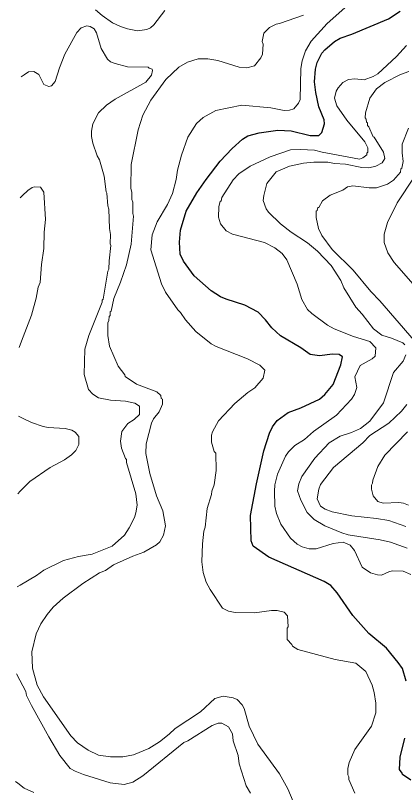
# Model space of a CAD drawing. Extents: x 598.3 to 623.2, y 6902.2 to 6930.1.
# Drawn here: x 598.349 to 599.541, y 6905.201 to 6907.581 of the extents above; entities that cross this region are included whole.
import ezdxf

# ---------------------------------------------------------------- set-up
doc = ezdxf.new("R2010")
doc.units = 0
doc.header["$LTSCALE"] = 0.032
doc.layers.add('1', color=7, linetype='Continuous', lineweight=25)
doc.layers.add('2', color=7, linetype='Continuous', lineweight=13)

msp = doc.modelspace()

# ---------------------------------------------------------------- linework, layer by layer
at = {"layer": '1'}
for points in [[(599.092, 6906.6723), (599.0518, 6906.6936), (598.9939, 6906.7121), (598.9775, 6906.7194), (598.9487, 6906.738), (598.8963, 6906.7833), (598.8632, 6906.8287), (598.8531, 6906.8497), (598.8516, 6906.8871), (598.8548, 6906.9239), (598.8719, 6906.9821), (598.9043, 6907.038), (598.9329, 6907.0792), (598.9764, 6907.1351), (599.0124, 6907.1734), (599.0444, 6907.2028), (599.0609, 6907.2131), (599.0959, 6907.2216), (599.1531, 6907.2303), (599.1936, 6907.228), (599.2519, 6907.2142), (599.2779, 6907.2142), (599.2874, 6907.2226), (599.2959, 6907.2493), (599.2942, 6907.2622), (599.2781, 6907.3011), (599.269, 6907.3456), (599.2652, 6907.3778), (599.2684, 6907.417), (599.2735, 6907.4375), (599.288, 6907.4662), (599.2962, 6907.4766), (599.3259, 6907.5015), (599.3432, 6907.5121), (599.3798, 6907.5241), (599.492, 6907.5708), (599.5272, 6907.5945)], [(599.5461, 6905.5423), (599.5342, 6905.5807), (599.5219, 6905.5996), (599.4856, 6905.6434), (599.4317, 6905.6877), (599.383, 6905.7428), (599.3342, 6905.8127), (599.315, 6905.835), (599.2946, 6905.8476), (599.1252, 6905.9223), (599.0767, 6905.9553), (599.0709, 6905.9719), (599.0693, 6906.0496), (599.087, 6906.1464), (599.11, 6906.2475), (599.1275, 6906.3019), (599.1361, 6906.3207), (599.1505, 6906.3409), (599.184, 6906.3649), (599.2234, 6906.3798), (599.2799, 6906.406), (599.2969, 6906.4203), (599.3221, 6906.4507), (599.3462, 6906.511), (599.3509, 6906.5361), (599.3404, 6906.5423), (599.3201, 6906.5438), (599.2804, 6906.5383), (599.252, 6906.5424), (599.2229, 6906.5629), (599.1605, 6906.5997), (599.134, 6906.6246), (599.1152, 6906.6486), (599.092, 6906.6723)], [(599.5599, 6905.2383), (599.5344, 6905.2557), (599.5337, 6905.2603), (599.5259, 6905.2709), (599.5274, 6905.3091), (599.542, 6905.3677)]]:
    msp.add_lwpolyline(points, dxfattribs=at)
at = {"layer": '2'}
for points in [[(599.4221, 6905.5717), (599.392, 6905.5968), (599.3281, 6905.6082), (599.214, 6905.6395), (599.1972, 6905.6496), (599.1953, 6905.6544), (599.181, 6905.6692), (599.181, 6905.7043), (599.1842, 6905.708), (599.1824, 6905.7418), (599.1721, 6905.7529), (599.1502, 6905.7587), (599.1331, 6905.7588), (599.0811, 6905.7516), (599.0218, 6905.7523), (599.002, 6905.7566), (598.9836, 6905.7652), (598.9451, 6905.8232), (598.9332, 6905.8453), (598.9236, 6905.8745), (598.9203, 6905.9074), (598.922, 6905.9625), (598.9259, 6906.0015), (598.93, 6906.0138), (598.9366, 6906.0707), (598.9494, 6906.1141), (598.9502, 6906.1236), (598.9575, 6906.1432), (598.964, 6906.187), (598.9624, 6906.2408), (598.9575, 6906.2455), (598.9495, 6906.2744), (598.9495, 6906.2957), (598.9521, 6906.3061), (598.9709, 6906.3396), (599.0205, 6906.3931), (599.0603, 6906.426), (599.0818, 6906.4407), (599.1081, 6906.4706), (599.113, 6906.4951), (599.0971, 6906.5097), (599.0598, 6906.53), (598.9638, 6906.5671), (598.9481, 6906.5753), (598.9017, 6906.6129), (598.8701, 6906.6485), (598.8547, 6906.671), (598.846, 6906.6798), (598.8088, 6906.7339), (598.7962, 6906.759), (598.7633, 6906.8634), (598.7675, 6906.9096), (598.7826, 6906.9493), (598.8145, 6907.0019), (598.8302, 6907.0363), (598.8416, 6907.0785), (598.8456, 6907.1072), (598.8571, 6907.1534), (598.8765, 6907.2083), (598.9035, 6907.25), (598.9242, 6907.2693), (598.9624, 6907.2902), (599.0423, 6907.3065), (599.1314, 6907.2983), (599.1724, 6907.2904), (599.188, 6907.2912), (599.2018, 6907.2959), (599.216, 6907.3125), (599.2214, 6907.3238), (599.2231, 6907.4193), (599.2273, 6907.4422), (599.2374, 6907.4735), (599.2547, 6907.5023), (599.3041, 6907.5566), (599.386, 6907.6304)], [(598.806, 6907.5968), (598.7729, 6907.5532), (598.7621, 6907.544), (598.7515, 6907.5386), (598.7226, 6907.5348), (598.6918, 6907.5404), (598.6704, 6907.5473), (598.6458, 6907.5588), (598.6141, 6907.581), (598.5938, 6907.599)], [(598.8382, 6905.3972), (598.8202, 6905.3794), (598.7903, 6905.3557), (598.7574, 6905.3352), (598.7102, 6905.3168), (598.6778, 6905.3103), (598.6398, 6905.3104), (598.6036, 6905.3153), (598.5712, 6905.3309), (598.5388, 6905.3533), (598.518, 6905.375), (598.4345, 6905.4935), (598.4151, 6905.5302), (598.4007, 6905.5814), (598.3991, 6905.6316), (598.4124, 6905.6873), (598.4264, 6905.7172), (598.4459, 6905.7466), (598.4646, 6905.7684), (598.4947, 6905.7961), (598.5555, 6905.8417), (598.6062, 6905.8741), (598.6242, 6905.8811), (598.6489, 6905.8982), (598.708, 6905.925), (598.742, 6905.9375), (598.7813, 6905.9599), (598.7915, 6905.9684), (598.8021, 6905.9894), (598.8086, 6906.0183), (598.8006, 6906.0637), (598.781, 6906.1095), (598.7607, 6906.1779), (598.7487, 6906.2397), (598.7495, 6906.2693), (598.7652, 6906.3326), (598.7716, 6906.346), (598.7887, 6906.3669), (598.7989, 6906.3909), (598.7989, 6906.406), (598.7957, 6906.4082), (598.794, 6906.4176), (598.7822, 6906.4279), (598.7196, 6906.4516), (598.685, 6906.475), (598.6837, 6906.4801), (598.6637, 6906.5075), (598.6371, 6906.5688), (598.6314, 6906.6012), (598.6322, 6906.6402), (598.6353, 6906.647), (598.6354, 6906.6595), (598.6386, 6906.6624), (598.6387, 6906.6731), (598.6418, 6906.6753), (598.6505, 6906.7146), (598.6708, 6906.7643), (598.6889, 6906.817), (598.7033, 6906.8813), (598.7106, 6906.9671), (598.7083, 6906.9751), (598.7082, 6907.0095), (598.7051, 6907.0176), (598.705, 6907.0404), (598.7026, 6907.0512), (598.7034, 6907.1249), (598.7245, 6907.2315), (598.7388, 6907.2759), (598.7634, 6907.3221), (598.8095, 6907.3858), (598.8495, 6907.4234), (598.8761, 6907.4381), (598.909, 6907.4481), (598.9387, 6907.4489), (598.9684, 6907.4434), (599.0342, 6907.423), (599.0572, 6907.4215), (599.0807, 6907.4273), (599.101, 6907.452), (599.1059, 6907.4628), (599.1073, 6907.4934), (599.1049, 6907.5016), (599.1098, 6907.5272), (599.1272, 6907.5449), (599.1478, 6907.5549), (599.1581, 6907.5565), (599.231, 6907.5823)], [(598.3667, 6907.3933), (598.3753, 6907.3993), (598.389, 6907.4089), (598.4055, 6907.41), (598.4202, 6907.4007), (598.436, 6907.37), (598.4508, 6907.364), (598.4588, 6907.3654), (598.4701, 6907.379), (598.4833, 6907.4209), (598.5, 6907.4625), (598.5365, 6907.5288), (598.5505, 6907.5436), (598.5671, 6907.5492), (598.5774, 6907.5475), (598.5901, 6907.5401), (598.5969, 6907.5281), (598.6114, 6907.48), (598.6309, 6907.4474), (598.6396, 6907.4399), (598.6547, 6907.4339), (598.6923, 6907.4246), (598.7552, 6907.423), (598.7586, 6907.4198), (598.768, 6907.4172), (598.7689, 6907.4124), (598.7656, 6907.3986), (598.7485, 6907.3776), (598.6546, 6907.3249), (598.6281, 6907.3064), (598.6036, 6907.2827), (598.5863, 6907.2496), (598.5819, 6907.2273), (598.582, 6907.2102), (598.5861, 6907.1905), (598.5994, 6907.1512), (598.6061, 6907.1392), (598.6208, 6907.0887), (598.6263, 6907.0411), (598.6289, 6907.0374), (598.6322, 6906.9981), (598.6353, 6906.988), (598.6371, 6906.9291), (598.6402, 6906.9106), (598.6388, 6906.8814), (598.6409, 6906.8768), (598.6356, 6906.8298), (598.6353, 6906.804), (598.6322, 6906.7981), (598.6175, 6906.7126), (598.6144, 6906.7095), (598.6143, 6906.7029), (598.5734, 6906.6008), (598.561, 6906.5596), (598.5593, 6906.4814), (598.5726, 6906.4357), (598.5859, 6906.4208), (598.6031, 6906.4097), (598.6402, 6906.4024), (598.6862, 6906.3997), (598.7147, 6906.3933), (598.7292, 6906.3849), (598.729, 6906.3592), (598.7125, 6906.3441), (598.6931, 6906.3312), (598.6743, 6906.3064), (598.6703, 6906.2777), (598.674, 6906.2557), (598.6855, 6906.2245), (598.6888, 6906.2214), (598.689, 6906.2123), (598.7179, 6906.1157), (598.7212, 6906.0812), (598.7179, 6906.0577), (598.7131, 6906.0429), (598.6976, 6906.0119), (598.6833, 6905.9897), (598.6446, 6905.9556), (598.5836, 6905.9311), (598.5416, 6905.9238), (598.4964, 6905.9118), (598.436, 6905.8824), (598.4135, 6905.8657), (598.3627, 6905.8365), (598.3539, 6905.8314)], [(599.2433, 6906.6809), (599.2261, 6906.7117), (599.2118, 6906.7582), (599.18, 6906.8332), (599.1657, 6906.8521), (599.1432, 6906.8697), (599.112, 6906.8861), (599.0141, 6906.911), (598.9941, 6906.9221), (598.9766, 6906.9432), (598.9706, 6906.964), (598.9722, 6906.9954), (598.976, 6907.0121), (598.9786, 6907.013), (598.9808, 6907.0234), (599.0162, 6907.0779), (599.0337, 6907.0967), (599.0676, 6907.1202), (599.1287, 6907.1484), (599.1919, 6907.1696), (599.222, 6907.1712), (599.265, 6907.1689), (599.2881, 6907.1623), (599.4027, 6907.1414), (599.4132, 6907.1448), (599.4251, 6907.154), (599.4255, 6907.1597), (599.4286, 6907.1627), (599.4286, 6907.1761), (599.4196, 6907.1941), (599.3637, 6907.261), (599.3334, 6907.3051), (599.3267, 6907.3278), (599.331, 6907.3499), (599.3371, 6907.36), (599.3521, 6907.3764), (599.3692, 6907.3857), (599.3888, 6907.3874), (599.4176, 6907.3842), (599.4447, 6907.3945), (599.4588, 6907.4026), (599.5165, 6907.4558), (599.5474, 6907.4892)], [(599.5542, 6907.4096), (599.5286, 6907.4009), (599.4804, 6907.376), (599.4553, 6907.3566), (599.4349, 6907.3278), (599.4215, 6907.2833), (599.4206, 6907.268), (599.4238, 6907.2641), (599.4239, 6907.2549), (599.427, 6907.2528), (599.4271, 6907.2445), (599.4319, 6907.24), (599.4446, 6907.21), (599.4482, 6907.2091), (599.4761, 6907.1625), (599.4804, 6907.1429), (599.4719, 6907.1295), (599.4528, 6907.1201), (599.4315, 6907.1146), (599.4101, 6907.1161), (599.3605, 6907.126), (599.3261, 6907.1282), (599.3059, 6907.1324), (599.263, 6907.1324), (599.2315, 6907.1292), (599.188, 6907.1196), (599.1479, 6907.1029), (599.1194, 6907.0666), (599.1095, 6907.0295), (599.1081, 6907.0146), (599.1174, 6906.9892), (599.1242, 6906.9789), (599.1604, 6906.9433), (599.1934, 6906.9174), (599.2439, 6906.8849), (599.274, 6906.8596), (599.3166, 6906.8156), (599.346, 6906.77), (599.3545, 6906.7466), (599.3918, 6906.6878), (599.4114, 6906.6664), (599.4455, 6906.6218), (599.4711, 6906.6025), (599.5013, 6906.5933), (599.5361, 6906.5787), (599.5422, 6906.5725)], [(599.5709, 6906.5854), (599.4655, 6906.7071), (599.4378, 6906.7355), (599.3835, 6906.8011), (599.3196, 6906.8643), (599.288, 6906.9072), (599.2777, 6906.9283), (599.2705, 6906.9624), (599.2701, 6906.9815), (599.2731, 6906.9842), (599.2748, 6906.9928), (599.2781, 6906.9934), (599.2892, 6907.0131), (599.3129, 6907.0314), (599.3514, 6907.0463), (599.366, 6907.0565), (599.3823, 6907.0595), (599.4326, 6907.0531), (599.4554, 6907.0537), (599.4884, 6907.0651), (599.5066, 6907.0767), (599.529, 6907.1012), (599.5291, 6907.1111), (599.5323, 6907.1132), (599.5363, 6907.134), (599.5332, 6907.1606), (599.534, 6907.1874), (599.5532, 6907.2358)], [(599.582, 6906.7418), (599.5089, 6906.8248), (599.49, 6906.8544), (599.4781, 6906.8861), (599.4789, 6906.9112), (599.4883, 6906.9473), (599.5182, 6907.0072), (599.5702, 6907.086)], [(598.3599, 6906.5642), (598.3671, 6906.5833), (598.3975, 6906.6635), (598.4126, 6906.7158), (598.4185, 6906.7487), (598.4241, 6906.7633), (598.4282, 6906.8189), (598.4362, 6906.868), (598.4363, 6906.918), (598.4412, 6906.9566), (598.4354, 6907.0399), (598.4253, 6907.055), (598.4072, 6907.0564), (598.4001, 6907.0546), (598.3866, 6907.0457), (598.3708, 6907.0297), (598.3636, 6907.0225)], [(599.5601, 6905.8686), (599.5369, 6905.8786), (599.5046, 6905.8801), (599.4945, 6905.8778), (599.4708, 6905.8664), (599.4584, 6905.8673), (599.4363, 6905.8739), (599.4108, 6905.8917), (599.3881, 6905.9428), (599.3746, 6905.9588), (599.3526, 6905.9675), (599.3221, 6905.9636), (599.2703, 6905.9474), (599.2489, 6905.9475), (599.2274, 6905.9532), (599.2116, 6905.9621), (599.1919, 6905.9802), (599.1617, 6906.0232), (599.1486, 6906.0561), (599.1438, 6906.0782), (599.1422, 6906.1244), (599.1439, 6906.1438), (599.1519, 6906.1759), (599.1766, 6906.2317), (599.1854, 6906.2441), (599.2046, 6906.2638), (599.2349, 6906.2828), (599.2617, 6906.3066), (599.332, 6906.3573), (599.3789, 6906.4058), (599.3873, 6906.4198), (599.3946, 6906.4414), (599.3883, 6906.4745), (599.4049, 6906.5087), (599.4419, 6906.529), (599.4511, 6906.5374), (599.453, 6906.5636), (599.4343, 6906.5828), (599.3844, 6906.5984), (599.3258, 6906.6213), (599.3051, 6906.6325), (599.2564, 6906.6686), (599.2433, 6906.6809)], [(599.5453, 6906.5418), (599.537, 6906.5222), (599.5066, 6906.4881), (599.4761, 6906.3951), (599.4341, 6906.3382), (599.4058, 6906.3163), (599.3786, 6906.3041), (599.3439, 6906.2926), (599.3103, 6906.2725), (599.2659, 6906.2249), (599.2265, 6906.1694), (599.2169, 6906.1465), (599.2134, 6906.1255), (599.223, 6906.0966), (599.2429, 6906.0585), (599.2641, 6906.0368), (599.2963, 6906.0177), (599.3487, 6905.9961), (599.3686, 6905.9903), (599.4662, 6905.9748), (599.4978, 6905.9677), (599.5488, 6905.9496)], [(599.5444, 6906.0157), (599.4932, 6906.034), (599.4549, 6906.0404), (599.3794, 6906.0484), (599.3187, 6906.0611), (599.2981, 6906.0692), (599.2834, 6906.0781), (599.2734, 6906.1006), (599.2783, 6906.1305), (599.2838, 6906.144), (599.323, 6906.1962), (599.4135, 6906.2721), (599.4343, 6906.2946), (599.4924, 6906.3325), (599.5317, 6906.3692), (599.5481, 6906.3897)], [(598.3562, 6906.1162), (598.3635, 6906.1238), (598.3929, 6906.1541), (598.4547, 6906.1965), (598.4993, 6906.2202), (598.5209, 6906.235), (598.5342, 6906.2485), (598.5432, 6906.2673), (598.5431, 6906.2911), (598.5318, 6906.3052), (598.521, 6906.3112), (598.5008, 6906.3157), (598.4487, 6906.3189), (598.4339, 6906.3219), (598.3984, 6906.3348), (598.3708, 6906.3481), (598.3581, 6906.3542)], [(599.5527, 6906.0815), (599.5374, 6906.0873), (599.5231, 6906.089), (599.4754, 6906.0874), (599.4591, 6906.0926), (599.445, 6906.1098), (599.4401, 6906.1303), (599.44, 6906.1422), (599.4432, 6906.1481), (599.4433, 6906.1575), (599.4592, 6906.1994), (599.4803, 6906.2345), (599.5496, 6906.3056)], [(599.3884, 6905.1991), (599.3706, 6905.2409), (599.3704, 6905.2493), (599.3672, 6905.2553), (599.3671, 6905.2741), (599.3708, 6905.2924), (599.3884, 6905.3324), (599.44, 6905.4042), (599.4529, 6905.4454), (599.4529, 6905.4749), (599.448, 6905.5075), (599.4415, 6905.5299), (599.4221, 6905.5717)], [(598.3517, 6905.5642), (598.362, 6905.5448), (598.3802, 6905.5105), (598.3831, 6905.4983), (598.3977, 6905.4674), (598.4508, 6905.371), (598.485, 6905.3141), (598.5169, 6905.2749), (598.5315, 6905.2659), (598.557, 6905.2557), (598.639, 6905.2309), (598.6816, 6905.2253), (598.7083, 6905.2325), (598.739, 6905.2519), (598.8651, 6905.3538), (598.8769, 6905.359), (598.951, 6905.4058), (598.97, 6905.4137), (598.981, 6905.4138), (599.0013, 6905.4017), (599.0142, 6905.3804), (599.0159, 6905.3594), (599.0312, 6905.3143), (599.0339, 6905.289), (599.0558, 6905.2215), (599.0688, 6905.1988)], [(599.2132, 6905.1414), (599.1829, 6905.2118), (599.1573, 6905.2579), (599.0918, 6905.3486), (599.0647, 6905.4044), (599.0497, 6905.4587), (599.043, 6905.4695), (599.0276, 6905.4855), (599.0156, 6905.4908), (598.985, 6905.4957), (598.9595, 6905.4884), (598.9157, 6905.448), (598.8382, 6905.3972)], [(598.405, 6905.2004), (598.3758, 6905.214), (598.3562, 6905.2294), (598.349, 6905.2351)]]:
    msp.add_lwpolyline(points, dxfattribs=at)

doc.saveas('drawing.dxf')
